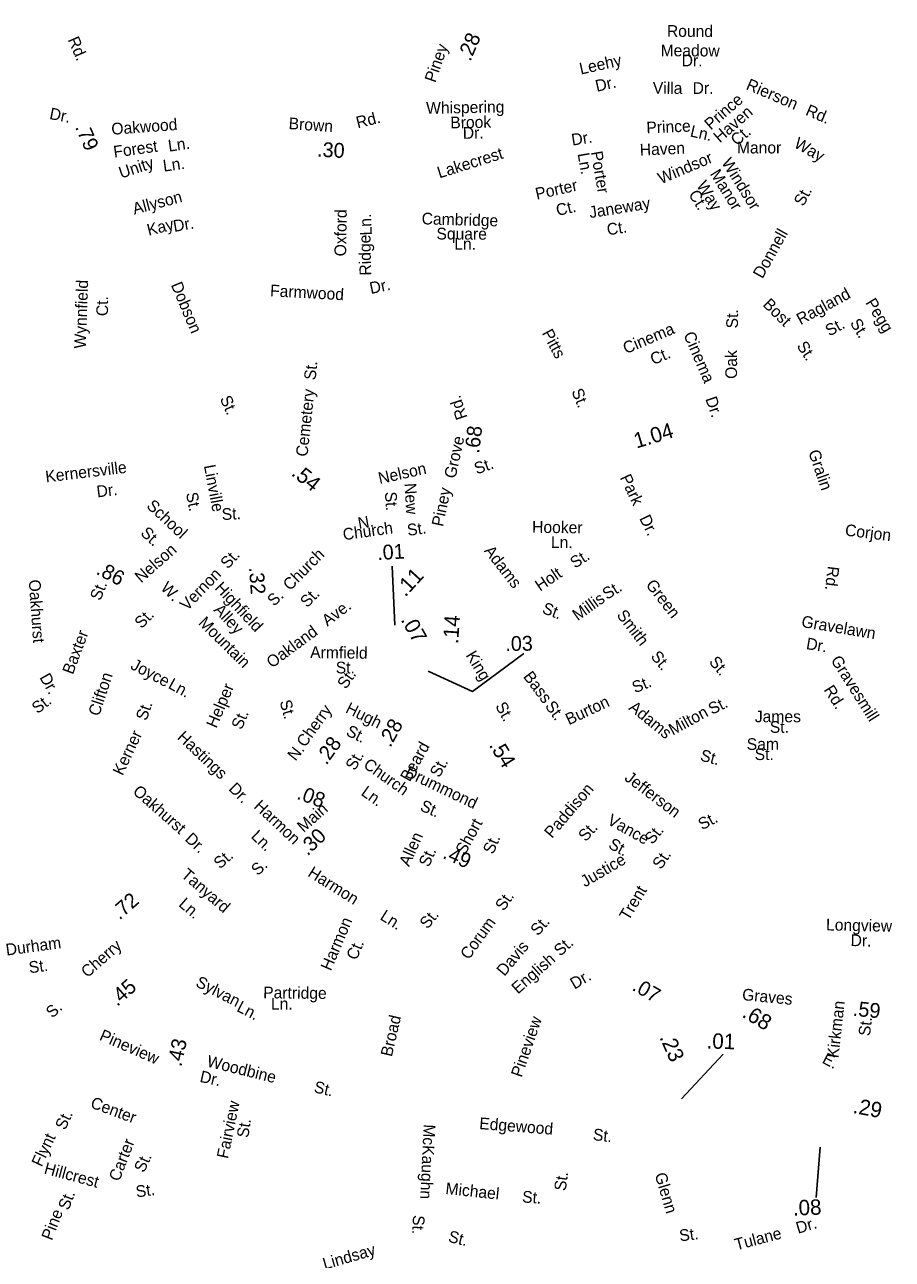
# Model space of a CAD drawing. Extents: x 1553981 to 1780076, y 812965 to 996873.
# Drawn here: x 1639513 to 1640394, y 848692 to 849945 of the extents above; entities that cross this region are included whole.
import ezdxf

# ---------------------------------------------------------------- set-up
doc = ezdxf.new("R2010")
doc.units = 0
for name, color, linetype in [('Exist Road Non-System Type 51 Label', 7, 'Continuous'), ('Exist Road Primary NC Service Mileage Hundredths English Label', 7, 'Continuous'), ('Exist Road Secondary Mileage Hundredths English Label', 7, 'Continuous'), ('Map Preparation Border Antique Large Shape', 7, 'Continuous')]:
    doc.layers.add(name, color=color, linetype=linetype)

msp = doc.modelspace()

# ---------------------------------------------------------------- linework, layer by layer
at = {"layer": 'Exist Road Primary NC Service Mileage Hundredths English Label'}
msp.add_line((1640179.4, 848855.2), (1640221.7, 848900.5), dxfattribs=at)
at = {"layer": 'Exist Road Secondary Mileage Hundredths English Label'}
for p, q in [((1639888.4, 849335.9), (1639885.9, 849396)), ((1640320.4, 848806.3), (1640316.3, 848755.2))]:
    msp.add_line(p, q, dxfattribs=at)
msp.add_lwpolyline([(1639922.2, 849289.2), (1639967.4, 849268.8), (1640019.6, 849307.1)], dxfattribs=at)

# ---------------------------------------------------------------- texts
at = {"layer": 'Exist Road Non-System Type 51 Label'}
for s, height, rotation, p in [('Round', 11.87, 359.6841, (1640164.7, 849933.1)), ('Meadow', 11.87, 359.6841, (1640158.3, 849913.4)), ('Dr.', 11.87, 359.6841, (1640179.7, 849903.2)), ('Leehy', 11.88, 12.5311, (1640077.3, 849894.7)), ('Dr.', 11.88, 12.5311, (1640093.5, 849877.2)), ('Rierson', 11.88, 336.8481, (1640244.2, 849880.2)), ('Villa', 11.88, 359.6123, (1640150.4, 849875.3)), ('Dr.', 11.88, 0.1114, (1640190.8, 849875.1)), ('Whispering', 11.88, 0.9988, (1639920.4, 849854.9)), ('Prince', 11.88, 41.2059, (1640209.2, 849837.9)), ('Dr.', 11.88, 348.6356, (1639537.2, 849849.8)), ('Brook', 11.88, 0.9988, (1639944.9, 849840.1)), ('Haven', 11.88, 41.2059, (1640218.4, 849824.9)), ('Rd.', 11.88, 336.8481, (1640304.6, 849854.1)), ('Oakwood', 11.88, 4.2084, (1639601.1, 849833.6)), ('Dr.', 11.88, 0.9988, (1639957.6, 849829.5)), ('Prince', 11.88, 2.4383, (1640144.1, 849835)), ('Ln.', 11.88, 346.9967, (1640187.6, 849832.1)), ('Forest', 11.88, 7.9752, (1639603.6, 849810.4)), ('Ln.', 11.88, 7.9752, (1639659.1, 849816.5)), ('Dr.', 11.88, 8.9257, (1640068.7, 849822.6)), ('Ct.', 11.88, 41.2059, (1640235.8, 849821.8)), ('Way', 11.87, 330.2379, (1640292.8, 849821.5)), ('Lakecrest', 11.88, 17.3687, (1639933.7, 849789.3)), ('Ln.', 11.88, 279.8125, (1640074, 849814.4)), ('Porter', 11.88, 279.8125, (1640087.4, 849816.1)), ('Haven', 11.88, 2.4383, (1640137.4, 849812.5)), ('Unity', 11.88, 18.2801, (1639610.6, 849789.1)), ('Ln.', 11.88, 7.8354, (1639653.9, 849796.2)), ('Windsor', 11.88, 22.9837, (1640158.7, 849783.3)), ('Windsor', 11.88, 301.9874, (1640219.7, 849805.5)), ('Manor', 11.88, 301.9874, (1640208, 849794)), ('Porter', 11.88, 12.6816, (1640032.6, 849767.7)), ('Ct.', 11.88, 301.9874, (1640186.2, 849773.2)), ('Way', 11.88, 301.9874, (1640194.3, 849782.3)), ('St.', 11.88, 61.6953, (1640303.3, 849760.3)), ('Allyson', 11.88, 14.7325, (1639624, 849752.6)), ('Ct.', 11.88, 12.6816, (1640053.6, 849751.2)), ('Janeway', 11.88, 8.9788, (1640086.6, 849749)), ('Oxford', 11.88, 89.1361, (1639839, 849710.2)), ('Ln.', 11.87, 92.5279, (1639865.2, 849731.7)), ('Cambridge', 11.88, 358.403, (1639915.6, 849742.8)), ('Kay', 11.88, 13.883, (1639638.5, 849731.1)), ('Dr.', 11.87, 9.9159, (1639664.5, 849735)), ('Square', 11.88, 359.7389, (1639930.7, 849727.4)), ('Ct.', 11.88, 8.9788, (1640104.7, 849731.5)), ('Ridge', 11.88, 91.2882, (1639864.6, 849690.9)), ('Ln.', 11.88, 359.5403, (1639948.8, 849717.1)), ('Donnell', 11.88, 60.8041, (1640261.7, 849686.9)), ('Wynnfield', 11.88, 87.9701, (1639574.7, 849616.5)), ('Farmwood', 11.88, 356.8711, (1639761.6, 849669.8)), ('Dr.', 11.88, 12.02, (1639864.2, 849672)), ('Ragland', 11.87, 28.6513, (1640300.4, 849640.3)), ('Ct.', 11.88, 89.8806, (1639597.3, 849649.6)), ('Bost', 11.88, 315.2364, (1640261.3, 849660.6)), ('Pegg', 11.88, 301.3999, (1640365.9, 849663.3)), ('St.', 11.88, 89.3579, (1640236.8, 849637.1)), ('Cinema', 11.88, 23.0031, (1640123.2, 849611)), ('St.', 11.87, 28.6513, (1640329.6, 849628.8)), ('St.', 11.88, 301.3999, (1640350.2, 849642.7)), ('Pitts', 11.88, 298.1647, (1640037.5, 849632.5)), ('Cinema', 11.87, 293.1841, (1640181.3, 849630.9)), ('Ct.', 11.88, 23.0031, (1640150.9, 849599.8)), ('Oak', 11.88, 89.8972, (1640235.9, 849585.9)), ('St.', 11.88, 303.7434, (1640296, 849619.3)), ('St.', 11.87, 84.2099, (1639808, 849584.3)), ('Cemetery', 11.88, 83.8493, (1639799.7, 849506.6)), ('St.', 11.88, 292.301, (1640067.6, 849573.4)), ('Dr.', 11.88, 288.9341, (1640203.6, 849565.7)), ('Kernersville', 11.875, 6.8473, (1639534.4, 849480.8)), ('St.', 11.88, 19.6667, (1639971.6, 849488.8)), ('Gralin', 11.87, 288.9637, (1640308.1, 849511.7)), ('Linville', 11.87, 280.7381, (1639694.6, 849497.8)), ('Nelson', 11.87, 12.4826, (1639873.1, 849479.1)), ('Park', 11.87, 295.0895, (1640116.8, 849485.8)), ('Dr.', 11.88, 6.8473, (1639586.4, 849465.6)), ('New', 11.88, 273.5103, (1639898.2, 849479.8)), ('St.', 11.87, 280.7381, (1639676.4, 849469.8)), ('St.', 11.88, 273.5103, (1639878.4, 849471.1)), ('School', 11.88, 316.9046, (1639635.6, 849456)), ('St.', 11.88, 2.9112, (1639713, 849442.6)), ('Church', 11.87, 7.9753, (1639836.5, 849422.1)), ('N.', 11.88, 10.2127, (1639852.1, 849433.4)), ('St.', 11.87, 7.9753, (1639901.8, 849426.5)), ('Hooker', 11.88, 359.1954, (1640027.8, 849429.8)), ('Dr.', 11.87, 296.2734, (1640136.4, 849444.4)), ('St.', 11.88, 316.9046, (1639629.5, 849428.5)), ('Ln.', 11.87, 359.1784, (1640046.9, 849414.4)), ('Corjon', 11.88, 353.1056, (1640345.1, 849426.9)), ('Nelson', 11.88, 41.2828, (1639630.9, 849378.3)), ('Adams', 11.87, 307.8748, (1639978.5, 849411.2)), ('St.', 11.88, 47.3755, (1639718.9, 849392.3)), ('Church', 11.88, 45.3861, (1639782.1, 849370.3)), ('St.', 11.88, 32.8025, (1640071.3, 849393.1)), ('Vernon', 11.88, 46.0463, (1639677.6, 849349.9)), ('Holt', 11.87, 34.0625, (1640035.9, 849369.9)), ('Rd.', 11.88, 262.9409, (1640328.1, 849396.4)), ('Oakhurst', 11.87, 274.0479, (1639516.8, 849381.8)), ('St.', 11.87, 68.0856, (1639589.5, 849360.1)), ('Highfield', 11.88, 313.1051, (1639704.9, 849373.2)), ('St.', 11.88, 31.5741, (1640103.8, 849361.4)), ('Green', 11.88, 307.8805, (1640142.7, 849376.7)), ('S.', 11.88, 44.2296, (1639765.9, 849354.5)), ('St.', 11.88, 46.0668, (1639799.6, 849353.1)), ('Millis', 11.88, 35.4765, (1640074.1, 849339.9)), ('Alley', 11.88, 313.1051, (1639703.9, 849350.9)), ('Ave.', 11.88, 37.0178, (1639820, 849334.3)), ('St.', 11.88, 339.0881, (1640037.2, 849348.6)), ('Smith', 11.88, 307.8035, (1640113.1, 849346)), ('St.', 11.88, 45.6922, (1639631.4, 849331.8)), ('Gravelawn', 11.88, 350.531, (1640300.7, 849334.2)), ('Baxter', 11.88, 69.4587, (1639561.6, 849285.2)), ('Oakland', 11.87, 36.475, (1639763.7, 849291.9)), ('Armfield', 11.88, 359.2792, (1639802.5, 849302.6)), ('Dr.', 11.88, 350.531, (1640305.5, 849311.8)), ('Joyce', 11.88, 332.307, (1639619.3, 849292.1)), ('King', 11.88, 301.1103, (1639960.1, 849305.5)), ('St.', 11.87, 309.8731, (1640147.6, 849303.9)), ('St.', 11.88, 310.1024, (1640206.8, 849298.4)), ('Gravesmill', 11.88, 302.3474, (1640330.6, 849300.5)), ('St.', 11.88, 359.9715, (1639828.5, 849287)), ('Bass', 11.88, 306.9401, (1640018.3, 849283.7)), ('Dr.', 11.87, 299.5067, (1639527.4, 849283)), ('Clifton', 11.88, 71.8156, (1639588.2, 849242.9)), ('Ln.', 11.87, 330.9715, (1639657.5, 849272.6)), ('Helper', 11.88, 67.0036, (1639707.3, 849230.7)), ('St.', 11.88, 22.2996, (1640132.3, 849266.7)), ('Rd.', 11.88, 302.3474, (1640323.5, 849270.4)), ('St.', 11.88, 37.3069, (1639525.6, 849245.5)), ('St.', 11.88, 70.6208, (1639636.3, 849238.3)), ('Hugh', 11.88, 333.4549, (1639837.5, 849247.7)), ('St.', 11.87, 299.2317, (1639990.1, 849254)), ('St.', 11.88, 306.1999, (1640040.4, 849253.8)), ('Burton', 11.88, 25.0955, (1640065.2, 849234.3)), ('Adams', 11.88, 321.0183, (1640125.1, 849250.9)), ('Milton', 11.88, 28.7333, (1640170.6, 849223.8)), ('St.', 11.88, 26.3159, (1640210.4, 849244.8)), ('St.', 11.88, 67.0036, (1639732.9, 849229.2)), ('Kerner', 11.88, 64.8392, (1639612.1, 849182.6)), ('Hastings', 11.88, 316.5676, (1639666.7, 849221.2)), ('St.', 11.88, 333.4549, (1639838, 849224.7)), ('Beard', 11.88, 60.7088, (1639903.6, 849176.3)), ('Sam', 11.88, 0.2823, (1640245.8, 849209.3)), ('St.', 11.88, 344.8377, (1640197.7, 849198.8)), ('St.', 11.87, 359.924, (1640253.8, 849199.1)), ('Church', 11.87, 324.4483, (1639855.7, 849192.2)), ('Drummond', 11.88, 334.5123, (1639897.9, 849182.9)), ('St.', 11.88, 60.7088, (1639933.6, 849180.5)), ('Dr.', 11.88, 315.3871, (1639719, 849169.1)), ('Jefferson', 11.88, 322.8138, (1640120.8, 849179.3)), ('Oakhurst', 11.88, 318.563, (1639621.6, 849165.9)), ('Ln.', 11.87, 324.4483, (1639853.3, 849164.2)), ('Paddison', 11.88, 49.437, (1640048.1, 849118.9)), ('Harmon', 11.88, 316.6809, (1639744.6, 849151.2)), ('St.', 11.88, 336.5651, (1639913.2, 849148.3)), ('Short', 11.87, 61.4044, (1639959.8, 849102.2)), ('Vance', 11.88, 331.0271, (1640103.2, 849134.6)), ('St.', 11.88, 27.9843, (1640200.4, 849127.7)), ('Dr.', 11.88, 317.012, (1639674.6, 849118)), ('Ln.', 11.88, 316.6809, (1639741.7, 849120.7)), ('St.', 11.88, 47.7593, (1640082.3, 849115.6)), ('St.', 11.88, 50.1874, (1640149.9, 849112.7)), ('Allen', 11.88, 65.8465, (1639903, 849090.3)), ('St.', 11.88, 66.8003, (1639988.3, 849102.7)), ('St.', 11.88, 331.0271, (1640104.4, 849110.3)), ('St.', 11.88, 65.8465, (1639923, 849089.7)), ('Justice', 11.88, 30.3006, (1640081.5, 849069.7)), ('St.', 11.88, 56.0698, (1640158.8, 849087.3)), ('Tanyard', 11.88, 319.1795, (1639670.7, 849081.2)), ('Harmon', 11.88, 327.7739, (1639799.2, 849081.8)), ('Trent', 11.88, 59.072, (1640125.8, 849035.3)), ('Ln.', 11.88, 319.1795, (1639668.2, 849051.5)), ('St.', 11.88, 55.5805, (1639999.2, 849045.1)), ('Harmon', 11.88, 66.924, (1639823.5, 848984.4)), ('Ln.', 11.88, 327.5093, (1639872.6, 849037.9)), ('St.', 11.88, 50.535, (1639921.7, 849026.9)), ('Corum', 11.88, 54.0127, (1639963.5, 848995.7)), ('Longview', 11.87, 358.7422, (1640326.2, 849026.2)), ('St.', 11.88, 48.6134, (1640033.8, 849020)), ('Durham', 11.88, 7.7306, (1639494.3, 849000.6)), ('Ct.', 11.88, 66.924, (1639849.6, 848995.2)), ('Davis', 11.87, 49.9118, (1639999.7, 848979)), ('St.', 11.88, 42.0478, (1640056.4, 848999.3)), ('Dr.', 11.88, 358.5417, (1640351.1, 849010.3)), ('English', 11.87, 41.3639, (1640013.4, 848961)), ('St.', 11.88, 7.7306, (1639517.7, 848982.6)), ('Sylvan', 11.88, 332.7177, (1639685.3, 848970)), ('Dr.', 11.88, 30.7352, (1640070.9, 848966)), ('Partridge', 11.88, 359.3637, (1639754.8, 848957.3)), ('Graves', 11.88, 354.498, (1640240.7, 848955.5)), ('Ln.', 11.88, 332.7177, (1639727.1, 848944.7)), ('Ln.', 11.88, 0.1966, (1639762.7, 848945.8)), ('Kirkman', 11.88, 83.7216, (1640338.9, 848896.2)), ('Broad', 11.87, 77.0049, (1639885.4, 848897.4)), ('Pineview', 11.88, 70.8782, (1640017.2, 848876.3)), ('Pineview', 11.88, 336.4492, (1639587.7, 848915.4)), ('St.', 11.88, 83.7216, (1640370.9, 848918.5)), ('Woodbine', 11.88, 346.1353, (1639696.9, 848888.2)), ('Dr.', 11.87, 347.3248, (1639689.8, 848872.6)), ('St.', 11.88, 346.5492, (1639805.6, 848862.1)), ('Center', 11.88, 339.6103, (1639578.6, 848846.7)), ('Fairview', 11.88, 78.3431, (1639719.1, 848793.9)), ('St.', 11.88, 64.6226, (1639553.7, 848822.8)), ('St.', 11.88, 81.9388, (1639739.7, 848815.2)), ('McKaughn', 11.88, 267.3012, (1639917.8, 848829.6)), ('Edgewood', 11.88, 355.5766, (1639973.9, 848824.6)), ('St.', 11.87, 352.8629, (1640089.1, 848813.5)), ('Flynt', 11.88, 64.7845, (1639529.8, 848785.5)), ('Carter', 11.88, 68.9354, (1639608.7, 848770.7)), ('Hillcrest', 11.87, 344.9489, (1639531.6, 848779.6)), ('St.', 11.88, 64.6226, (1639633.8, 848779.6)), ('St.', 11.88, 82.3263, (1640061.9, 848761.3)), ('Glenn', 11.87, 286.5354, (1640152.2, 848778.5)), ('St.', 11.88, 7.8371, (1639626.3, 848755.1)), ('Michael', 11.88, 354.0059, (1639939.5, 848758.7)), ('St.', 11.88, 68.8073, (1639557.2, 848741.5)), ('St.', 11.88, 355.6474, (1640017.4, 848750.2)), ('Pine', 11.88, 68.8073, (1639540.3, 848710.8)), ('St.', 11.87, 267.1804, (1639907, 848737.4)), ('Dr.', 11.88, 16.5812, (1640297.8, 848718.2)), ('St.', 11.88, 345.691, (1639941.9, 848710.4)), ('St.', 11.88, 7.1861, (1640178, 848710.5)), ('Tulane', 11.88, 14.8483, (1640235.2, 848701.3)), ('Lindsay', 11.88, 16.1818, (1639817.3, 848681.8))]:
    msp.add_text(s, height=height, rotation=rotation, dxfattribs=at).set_placement(p)
for s, p in [('Manor', (1640235.8, 849814.7)), ('James', (1640254, 849237.4)), ('St.', (1640269.2, 849226.7))]:
    msp.add_text(s, height=11.88, dxfattribs=at).set_placement(p)
at = {"layer": 'Exist Road Primary NC Service Mileage Hundredths English Label'}
for s, rotation, p in [('1.04', 16.6679, (1640133.8, 849515.2)), ('.54', 321.0388, (1639782.5, 849488.8)), ('.07', 299.1939, (1639894.1, 849341.5)), ('.14', 86.0125, (1639952.7, 849316.6)), ('.54', 301.6558, (1639983.6, 849214.2)), ('.23', 294.153, (1640156.9, 848917.7)), ('.01', 358.1974, (1640204.8, 848906.4))]:
    msp.add_text(s, height=15.62, rotation=rotation, dxfattribs=at).set_placement(p)
at = {"layer": 'Exist Road Secondary Mileage Hundredths English Label'}
for s, height, rotation, p in [('.28', 15, 66.8408, (1639965.1, 849907.4)), ('.79', 15, 293.4584, (1639563.6, 849841.5)), ('.30', 15, 357.0801, (1639809.3, 849811.5)), ('.68', 15, 83.4488, (1639974.1, 849509.8)), ('.01', 15, 3.4326, (1639871, 849402)), ('.86', 15, 332.4735, (1639584.3, 849388.3)), ('.32', 15, 274.0924, (1639740.4, 849394.5)), ('.11', 15.62, 47.4896, (1639899.2, 849363.9)), ('.03', 15, 0.9487, (1640000.8, 849309.7)), ('.28', 15, 61.2186, (1639883.9, 849211.1)), ('.28', 15, 54.6541, (1639819, 849193.3)), ('.08', 15, 339.8471, (1639788.1, 849159.9)), ('.30', 15, 43.8253, (1639799.9, 849101.2)), ('.49', 15, 335.823, (1639936.2, 849100)), ('.72', 15, 41.3278, (1639609, 849036.2)), ('.45', 15, 41.7309, (1639606.6, 848948.5)), ('.07', 15, 329.984, (1640128.4, 848966.1)), ('.59', 15, 354.2574, (1640353, 848939.7)), ('.68', 15.62, 329.0637, (1640240.1, 848938.9)), ('.43', 15, 77.9065, (1639671.7, 848887.2)), ('.29', 15.62, 349.3529, (1640352.9, 848841)), ('.08', 15.62, 2.1818, (1640292.9, 848736.7))]:
    msp.add_text(s, height=height, rotation=rotation, dxfattribs=at).set_placement(p)
at = {"layer": 'Map Preparation Border Antique Large Shape'}
for s, height, rotation, p in [('Rd.', 11.87, 293.4531, (1639556.2, 849930.2)), ('Piney', 11.88, 70.6881, (1639929.5, 849885.9)), ('Rd.', 11.88, 13.9769, (1639850.8, 849840.1)), ('Brown', 11.87, 356.0201, (1639780.4, 849839.5)), ('Dobson', 11.87, 292.7672, (1639660.9, 849681.4)), ('St.', 11.88, 293.9335, (1639710.6, 849565.9)), ('Rd.', 11.88, 108.4573, (1639962.4, 849546.8)), ('Grove', 11.88, 77.7274, (1639950, 849484.2)), ('Piney', 11.88, 78.0737, (1639937.3, 849435.4)), ('W.', 11.88, 315.7165, (1639649.9, 849372.8)), ('Mountain', 11.88, 315.4756, (1639688.2, 849337.4)), ('St.', 11.88, 55.1403, (1639838.8, 849270.3)), ('St.', 11.87, 285.5471, (1639771.4, 849258.4)), ('Cherry', 11.88, 54.16, (1639797.3, 849211.3)), ('N.', 11.88, 51.3306, (1639787.6, 849197.4)), ('St.', 11.88, 60.0113, (1639847.9, 849187.6)), ('Main', 11.88, 41.7564, (1639795.8, 849125)), ('St.', 11.88, 41.3082, (1639710.9, 849087.9)), ('S.', 11.88, 42.9287, (1639749.3, 849081.1)), ('Cherry', 11.88, 41.1132, (1639576.3, 848977.6)), ('S.', 11.88, 42.4562, (1639540.8, 848936.6)), ('E.', 11.88, 332.2553, (1640321.4, 848892.2))]:
    msp.add_text(s, height=height, rotation=rotation, dxfattribs=at).set_placement(p)

doc.saveas('drawing.dxf')
